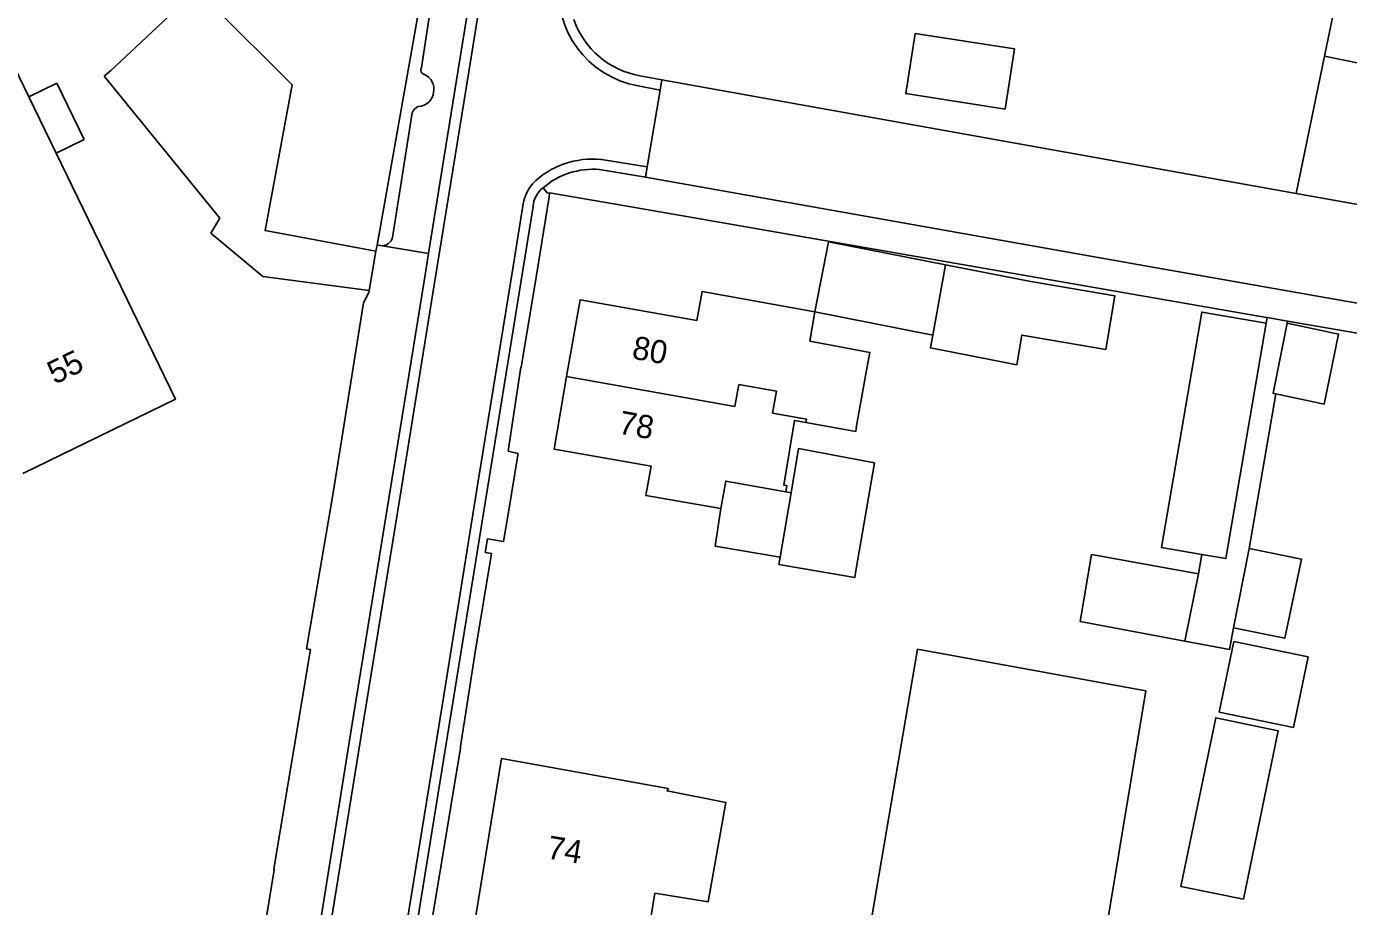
# Model space of a CAD drawing. Extents: x 194485 to 197793, y 468269 to 470822.
# Drawn here: x 195794.7 to 195863.1, y 469592.8 to 469638.3 of the extents above; entities that cross this region are included whole.
import ezdxf

# ---------------------------------------------------------------- set-up
doc = ezdxf.new("R2010")
doc.units = 0
for name, color, linetype in [('BGT grensvlak gebouwinstallatie plus 1', 7, 'Continuous'), ('BGT grensvlak onbegroeid terreindeel', 7, 'Continuous'), ('BGT grensvlak pand op maaiveld', 7, 'Continuous'), ('BGT grensvlak pand op maaiveld LR', 7, 'Continuous'), ('BGT grensvlak wegdeel', 7, 'Continuous'), ('BGT tekst huisnummerreeks', 7, 'Continuous')]:
    doc.layers.add(name, color=color, linetype=linetype)

msp = doc.modelspace()

# ---------------------------------------------------------------- linework, layer by layer
at = {"layer": 'BGT grensvlak gebouwinstallatie plus 1'}
for p, q in [((195800.112, 469637.009), (195803.48, 469640.183)), ((195800.112, 469637.009), (195799.091, 469636.066)), ((195798.748, 469635.772), (195799.091, 469636.066)), ((195804.723, 469628.421), (195798.748, 469635.772)), ((195794.844, 469634.691), (195796.29, 469635.395)), ((195796.29, 469635.395), (195797.703, 469632.494)), ((195797.703, 469632.494), (195796.253, 469631.787)), ((195804.267, 469627.64), (195804.723, 469628.421)), ((195806.959, 469625.391), (195804.267, 469627.64)), ((195812.805, 469626.701), (195812.461, 469624.667)), ((195812.461, 469624.667), (195806.959, 469625.391)), ((195835.517, 469623.561), (195841.618, 469622.361)), ((195834.018, 469614.26), (195834.287, 469614.21)), ((195830.352, 469611.449), (195830.653, 469613.384)), ((195833.72, 469610.875), (195830.352, 469611.449)), ((195857.205, 469606.515), (195856.446, 469602.857)), ((195861.041, 469605.718), (195857.205, 469606.515)), ((195860.281, 469602.061), (195861.041, 469605.718)), ((195856.446, 469602.857), (195860.281, 469602.061))]:
    msp.add_line(p, q, dxfattribs=at)
for points in [[(195840.706, 469637.973), (195845.846, 469637.175), (195845.363, 469634.063), (195840.222, 469634.862), (195840.706, 469637.973)], [(195842.273, 469626.003), (195836.231, 469627.191), (195835.517, 469623.561)]]:
    msp.add_lwpolyline(points, dxfattribs=at)
at = {"layer": 'BGT grensvlak onbegroeid terreindeel'}
msp.add_line((195860.421, 469629.695), (195861.897, 469636.803), dxfattribs=at)
at = {"layer": 'BGT grensvlak pand op maaiveld'}
for p, q in [((195815.268, 469640.555), (195812.863, 469627.026)), ((195808.479, 469635.323), (195804.351, 469639.419)), ((195794.844, 469634.691), (195796.253, 469631.787)), ((195812.863, 469627.026), (195812.805, 469626.701)), ((195841.618, 469622.361), (195842.273, 469626.003)), ((195835.251, 469622.044), (195835.517, 469623.561)), ((195837.682, 469617.668), (195838.179, 469620.443)), ((195837.663, 469610.275), (195838.604, 469615.762)), ((195834.287, 469614.21), (195833.72, 469610.875)), ((195833.72, 469610.875), (195833.656, 469610.501)), ((195857.991, 469611.327), (195857.179, 469607.216)), ((195855.37, 469610.013), (195854.669, 469606.524))]:
    msp.add_line(p, q, dxfattribs=at)
for points in [[(195783.476, 469638.171), (195791.323, 469641.951), (195794.844, 469634.691)], [(195808.479, 469635.323), (195807.069, 469627.772), (195812.805, 469626.701)], [(195796.253, 469631.787), (195802.428, 469619.055), (195794.54, 469615.202)], [(195842.273, 469626.003), (195846.696, 469625.133), (195851.044, 469624.393), (195850.573, 469621.623), (195846.225, 469622.364), (195845.964, 469620.834)], [(195835.517, 469623.561), (195829.693, 469624.628), (195829.404, 469623.126)], [(195829.404, 469623.126), (195823.38, 469624.193), (195822.672, 469620.223)], [(195858.873, 469622.988), (195855.541, 469623.56), (195853.448, 469611.372), (195855.542, 469611.012)], [(195858.873, 469622.988), (195856.779, 469610.8), (195855.542, 469611.012)], [(195859.96, 469622.981), (195859.23, 469619.354), (195859.365, 469619.325)], [(195859.365, 469619.325), (195861.871, 469618.791), (195862.616, 469622.421), (195859.96, 469622.981)], [(195835.251, 469622.044), (195838.363, 469621.472), (195838.179, 469620.443)], [(195845.964, 469620.834), (195841.5, 469621.703), (195841.618, 469622.361)], [(195822.672, 469620.223), (195822.022, 469616.471), (195827.042, 469615.585), (195826.775, 469614.069), (195830.653, 469613.384)], [(195834.018, 469614.26), (195834.074, 469614.575), (195833.906, 469614.605), (195834.471, 469617.947), (195835.058, 469617.842)], [(195835.058, 469617.842), (195837.631, 469617.381), (195837.682, 469617.668)], [(195838.604, 469615.762), (195834.676, 469616.492), (195834.287, 469614.21)], [(195830.653, 469613.384), (195830.906, 469614.812), (195834.018, 469614.26)], [(195854.669, 469606.524), (195849.25, 469607.543), (195849.838, 469611.007), (195855.37, 469610.013)], [(195857.179, 469607.216), (195859.834, 469606.674), (195860.702, 469610.773), (195857.991, 469611.327)], [(195833.656, 469610.501), (195837.584, 469609.815), (195837.663, 469610.275)], [(195852.649, 469603.963), (195840.835, 469606.113), (195837.985, 469589.433), (195849.888, 469587.334), (195852.649, 469603.963)], [(195854.457, 469593.84), (195857.703, 469593.182), (195859.501, 469601.893), (195856.26, 469602.566), (195854.457, 469593.84)], [(195819.303, 469600.452), (195817.973, 469592.316), (195826.782, 469590.729), (195827.243, 469593.483), (195829.992, 469593.035), (195830.912, 469598.187), (195827.87, 469598.775), (195827.934, 469598.903), (195819.303, 469600.452)]]:
    msp.add_lwpolyline(points, dxfattribs=at)
at = {"layer": 'BGT grensvlak pand op maaiveld LR'}
for p, q in [((195831.385, 469618.673), (195822.672, 469620.223)), ((195831.586, 469619.805), (195831.385, 469618.673)), ((195833.537, 469619.458), (195831.586, 469619.805)), ((195833.537, 469619.458), (195833.334, 469618.326)), ((195835.089, 469618.012), (195833.334, 469618.326)), ((195835.058, 469617.842), (195835.089, 469618.012))]:
    msp.add_line(p, q, dxfattribs=at)
at = {"layer": 'BGT grensvlak wegdeel'}
for p, q in [((195861.897, 469636.803), (195867.649, 469664.515)), ((195867.234, 469635.696), (195861.897, 469636.803)), ((195827.608, 469635.581), (195826.465, 469635.786)), ((195827.608, 469635.581), (195827.516, 469635.041)), ((195860.421, 469629.695), (195827.608, 469635.581)), ((195826.374, 469635.264), (195827.516, 469635.041)), ((195827.516, 469635.041), (195826.839, 469631.068)), ((195814.683, 469633.865), (195813.661, 469627.418)), ((195826.839, 469631.068), (195824.47, 469631.455)), ((195824.376, 469630.932), (195826.748, 469630.535)), ((195826.839, 469631.068), (195826.748, 469630.535)), ((195866.989, 469628.517), (195860.421, 469629.695)), ((195813.047, 469626.994), (195815.527, 469626.593)), ((195858.922, 469623.276), (195858.873, 469622.988)), ((195858.922, 469623.276), (195859.979, 469623.092)), ((195859.979, 469623.092), (195859.96, 469622.981)), ((195859.979, 469623.092), (195880.805, 469619.464)), ((195859.365, 469619.325), (195857.991, 469611.327)), ((195855.37, 469610.013), (195855.542, 469611.012))]:
    msp.add_line(p, q, dxfattribs=at)
for points in [[(195820.389, 469657.701), (195820.154, 469652.788), (195820.078, 469651.483), (195819.166, 469645.681), (195817.605, 469635.997), (195815.837, 469625.063), (195814.036, 469613.922), (195812.196, 469602.598), (195810.286, 469590.758), (195808.508, 469579.782), (195806.653, 469568.225), (195804.798, 469556.776), (195803.17, 469546.668), (195801.79, 469538.021), (195800.402, 469529.898), (195799.299, 469523.644), (195797.774, 469517.047), (195796.923, 469514.438)], [(195819.523, 469651.454), (195818.623, 469645.767), (195817.062, 469636.085), (195815.527, 469626.593)], [(195817.182, 469648.882), (195816.045, 469642.015), (195815.162, 469636.219)], [(195821.453, 469629.986), (195821.671, 469629.72), (195821.792, 469629.699)], [(195882.778, 469620.636), (195852.315, 469626.006), (195826.748, 469630.535)], [(195821.792, 469629.699), (195821.762, 469629.526), (195821.768, 469629.525), (195821.014, 469624.836), (195820.319, 469620.699), (195820.313, 469620.7), (195819.652, 469616.351), (195820.154, 469616.239), (195820.141, 469616.158), (195819.658, 469613.211), (195819.399, 469611.678), (195818.572, 469611.818), (195818.463, 469611.122), (195818.786, 469611.072), (195817.948, 469605.952), (195817.188, 469601.068), (195817.184, 469600.992), (195815.698, 469592.037)], [(195826.3, 469628.946), (195821.796, 469629.723), (195821.792, 469629.699)], [(195820.426, 469629.166), (195819.912, 469625.912), (195818.104, 469614.809), (195816.314, 469603.71), (195814.426, 469592.041), (195812.867, 469582.436), (195811.107, 469571.502), (195809.337, 469560.602), (195807.599, 469549.823), (195805.777, 469538.575), (195804.634, 469531.591), (195803.41, 469524.574), (195802.453, 469519.699), (195801.182, 469514.862), (195800.54, 469513.078), (195800.242, 469512.211)], [(195820.934, 469629.017), (195820.43, 469625.829), (195814.944, 469591.957), (195813.386, 469582.353), (195811.625, 469571.419), (195810.335, 469563.475)], [(195826.3, 469628.946), (195858.779, 469623.301), (195858.922, 469623.276)], [(195815.527, 469626.593), (195815.294, 469625.151), (195813.493, 469614.01), (195811.653, 469602.686), (195809.743, 469590.846), (195807.965, 469579.87), (195806.11, 469568.313), (195805.948, 469567.252)], [(195812.863, 469627.026), (195813.03, 469626.996), (195813.047, 469626.994)], [(195812.461, 469624.667), (195812.444, 469624.567), (195812.163, 469624.027), (195810.579, 469614.096), (195809.216, 469606.13), (195809.417, 469606.1), (195807.515, 469594.738), (195807.539, 469594.689), (195805.477, 469582.001)], [(195854.669, 469606.524), (195856.968, 469606.092), (195857.179, 469607.216)]]:
    msp.add_lwpolyline(points, dxfattribs=at)
for centre, radius, start, end in [((195827.223, 469640.144), 4.953, 172.00144, 260.13157), ((195827.218, 469640.134), 4.412, 198.93456, 260.17806), ((195815.397, 469636.095), 0.265, 152.19992, 251.82265), ((195815.011, 469635.111), 0.792, 347.74121, 67.50791), ((195814.982, 469634.998), 0.805, 271.31369, 356.07392), ((195815.229, 469633.655), 0.585, 113.01347, 158.94062), ((195824.032, 469627.003), 4.474, 84.38589, 134.43708), ((195824.037, 469626.99), 3.957, 85.08766, 130.77966), ((195822.895, 469628.655), 2.521, 142.30313, 168.31586), ((195822.289, 469628.915), 1.359, 127.97343, 175.67924), ((195813.125, 469627.537), 0.549, 261.8231, 347.43123)]:
    msp.add_arc(centre, radius, start, end, dxfattribs=at)

# ---------------------------------------------------------------- texts
at = {"layer": 'BGT tekst huisnummerreeks'}
for s, rotation, p in [('80', 349.8, (195826.009, 469621.157)), ('55', 26, (195796.183, 469619.79)), ('78', 349.8, (195825.309, 469617.28)), ('74', 350.7, (195821.609, 469595.291))]:
    msp.add_text(s, height=1.2, rotation=rotation, dxfattribs=at).set_placement(p)

doc.saveas('drawing.dxf')
